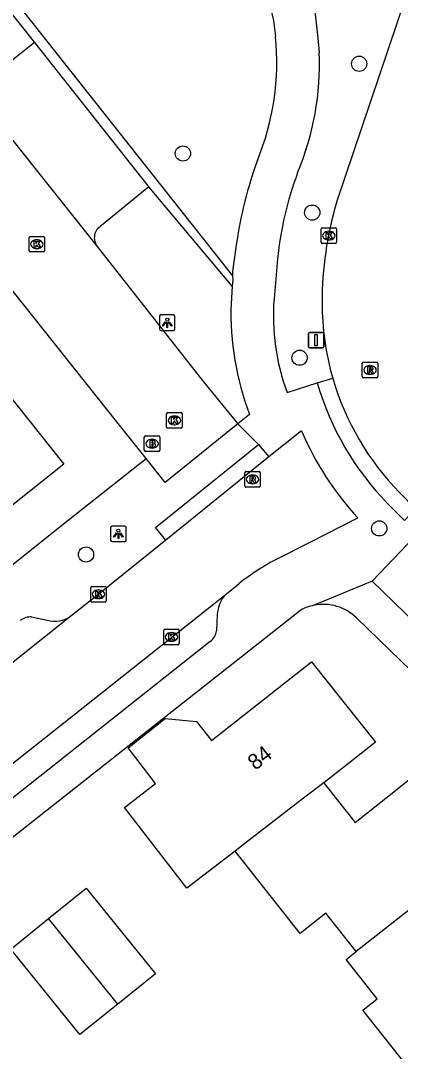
# Model space of a CAD drawing. Extents: x 157321 to 158827, y 386650 to 388532.
# Drawn here: x 157821.2 to 157845.6, y 387483.7 to 387550 of the extents above; entities that cross this region are included whole.
import ezdxf

# ---------------------------------------------------------------- set-up
doc = ezdxf.new("R2010")
doc.units = 0
for name, color, linetype in [('IMGEO_Afsluitpaal', 7, 'Continuous'), ('IMGEO_Boom', 7, 'Continuous'), ('IMGEO_Brandkraan', 7, 'Continuous'), ('IMGEO_Haag', 7, 'Continuous'), ('IMGEO_Kolk', 7, 'Continuous'), ('IMGEO_Lichtpunt', 7, 'Continuous'), ('IMGEO_Muur', 7, 'Continuous'), ('IMGEO_Pand', 7, 'Continuous'), ('IMGEO_Pand_nummerreeks', 7, 'Continuous'), ('IMGEO_Parkeervlak_open', 7, 'Continuous'), ('IMGEO_Rijbaan_lokaal_gesloten', 7, 'Continuous'), ('IMGEO_Rijbaan_lokaal_open', 7, 'Continuous'), ('IMGEO_Rioolput', 7, 'Continuous'), ('IMGEO_Voetpad_open', 7, 'Continuous')]:
    doc.layers.add(name, color=color, linetype=linetype)

msp = doc.modelspace()

# ---------------------------------------------------------------- linework, layer by layer
at = {"layer": 'IMGEO_Afsluitpaal'}
for p, q in [((157839.725, 387529.066), (157839.725, 387529.866)), ((157839.725, 387529.866), (157839.725, 387529.066)), ((157839.825, 387529.966), (157840.615, 387529.966)), ((157840.615, 387529.966), (157839.825, 387529.966)), ((157840.715, 387529.866), (157840.715, 387529.066)), ((157840.715, 387529.066), (157840.715, 387529.866)), ((157840.615, 387528.966), (157839.825, 387528.966)), ((157839.825, 387528.966), (157840.615, 387528.966))]:
    msp.add_line(p, q, dxfattribs=at)
msp.add_lwpolyline([(157840.145, 387529.841), (157840.295, 387529.841), (157840.295, 387529.091), (157840.145, 387529.091), (157840.145, 387529.841)], dxfattribs=at)
for centre, start, end in [((157839.825, 387529.866), 90, 180), ((157839.825, 387529.866), 90, 180), ((157840.615, 387529.866), 0, 90), ((157840.615, 387529.866), 360, 90), ((157839.825, 387529.066), 180, 270), ((157839.825, 387529.066), 180, 270), ((157840.615, 387529.066), 270, 0), ((157840.615, 387529.066), 270, 0)]:
    msp.add_arc(centre, 0.1, start, end, dxfattribs=at)
at = {"layer": 'IMGEO_Boom'}
for centre in [(157842.985, 387547.254), (157831.659, 387541.478), (157839.97, 387537.675), (157839.158, 387528.337), (157844.279, 387517.353), (157825.43, 387515.67)]:
    msp.add_circle(centre, 0.489, dxfattribs=at)
at = {"layer": 'IMGEO_Brandkraan'}
for p, q in [((157829.177, 387522.38), (157829.177, 387523.232)), ((157829.252, 387523.306), (157830.104, 387523.306)), ((157829.665, 387523.086), (157829.69, 387523.086)), ((157830.178, 387523.232), (157830.178, 387522.38)), ((157830.104, 387522.306), (157829.252, 387522.306)), ((157829.688, 387522.526), (157829.663, 387522.526))]:
    msp.add_line(p, q, dxfattribs=at)
for points in [[(157829.177, 387522.38), (157829.177, 387523.232)], [(157829.252, 387523.306), (157830.104, 387523.306)], [(157829.525, 387523.006), (157829.525, 387522.606), (157829.738, 387522.606)], [(157829.756, 387523.006), (157829.525, 387523.006)], [(157830.178, 387523.232), (157830.178, 387522.38)], [(157830.104, 387522.306), (157829.252, 387522.306)], [(157829.704, 387522.925), (157829.65, 387522.925), (157829.65, 387522.849)], [(157829.65, 387522.849), (157829.703, 387522.849)], [(157829.712, 387522.773), (157829.65, 387522.773), (157829.65, 387522.692)], [(157829.65, 387522.692), (157829.712, 387522.692)]]:
    msp.add_lwpolyline(points, dxfattribs=at)
for centre, radius, start, end in [((157829.254, 387523.23), 0.0765, 91.55205, 178.44795), ((157829.254, 387523.23), 0.0765, 91.55205, 178.44795), ((157829.76, 387522.861), 0.145, 59.4692, 91.53667), ((157829.785, 387522.908), 0.0922, 285.51372, 58.15012), ((157830.102, 387523.23), 0.0765, 1.55205, 88.44795), ((157830.102, 387523.23), 0.0765, 1.55205, 88.44795), ((157829.254, 387522.382), 0.0765, 181.55205, 268.44795), ((157829.254, 387522.382), 0.0765, 181.55205, 268.44795), ((157829.705, 387522.887), 0.0379, 267.82845, 90.93552), ((157829.713, 387522.732), 0.0404, 269.87594, 90.50774), ((157829.744, 387522.857), 0.251, 268.66757, 293.53466), ((157829.79, 387522.716), 0.105, 301.31148, 78.98903), ((157830.102, 387522.382), 0.0765, 271.55205, 358.44795), ((157830.102, 387522.382), 0.0765, 271.55205, 358.44795)]:
    msp.add_arc(centre, radius, start, end, dxfattribs=at)
for centre, major_axis, ratio, start_param, end_param in [((157829.664, 387522.806), (-0.387, 0.002), 0.722429, 4.712389, 7.853982), ((157829.689, 387522.806), (-0.39, 0.002), 0.717154, 1.570796, 4.712389)]:
    msp.add_ellipse(centre, major_axis=major_axis, ratio=ratio, start_param=start_param, end_param=end_param, dxfattribs=at)
at = {"layer": 'IMGEO_Haag'}
for points in [[(157803.21, 387574.813), (157803.815, 387573.954), (157804.139, 387572.463), (157834.85, 387533.597)], [(157817.15, 387554.871), (157822.119, 387548.629)], [(157834.833, 387532.936), (157829.466, 387539.329)]]:
    msp.add_lwpolyline(points, dxfattribs=at)
at = {"layer": 'IMGEO_Kolk'}
for p, q in [((157840.536, 387535.771), (157840.536, 387536.623)), ((157840.611, 387536.697), (157841.463, 387536.697)), ((157841.024, 387536.477), (157841.049, 387536.477)), ((157841.537, 387536.623), (157841.537, 387535.771)), ((157821.767, 387535.219), (157821.767, 387536.071)), ((157821.842, 387536.145), (157822.694, 387536.145)), ((157822.255, 387535.925), (157822.28, 387535.925)), ((157822.768, 387536.071), (157822.768, 387535.219)), ((157841.463, 387535.697), (157840.611, 387535.697)), ((157841.047, 387535.917), (157841.022, 387535.917)), ((157822.694, 387535.145), (157821.842, 387535.145)), ((157822.278, 387535.365), (157822.253, 387535.365)), ((157830.613, 387523.876), (157830.613, 387524.728)), ((157830.688, 387524.802), (157831.54, 387524.802)), ((157831.101, 387524.582), (157831.126, 387524.582)), ((157831.614, 387524.728), (157831.614, 387523.876)), ((157831.54, 387523.802), (157830.688, 387523.802)), ((157831.124, 387524.022), (157831.099, 387524.022)), ((157825.734, 387512.687), (157825.734, 387513.539)), ((157825.809, 387513.613), (157826.661, 387513.613)), ((157826.222, 387513.393), (157826.247, 387513.393)), ((157826.735, 387513.539), (157826.735, 387512.687)), ((157826.661, 387512.613), (157825.809, 387512.613)), ((157826.245, 387512.833), (157826.22, 387512.833)), ((157830.422, 387509.939), (157830.422, 387510.791)), ((157830.497, 387510.865), (157831.349, 387510.865)), ((157830.91, 387510.645), (157830.935, 387510.645)), ((157831.423, 387510.791), (157831.423, 387509.939)), ((157831.349, 387509.865), (157830.497, 387509.865)), ((157830.933, 387510.085), (157830.908, 387510.085))]:
    msp.add_line(p, q, dxfattribs=at)
for points in [[(157840.536, 387535.771), (157840.536, 387536.623)], [(157840.611, 387536.697), (157841.463, 387536.697)], [(157840.857, 387536.397), (157840.98, 387536.397), (157840.98, 387536.246), (157841.11, 387536.397), (157841.274, 387536.397), (157841.128, 387536.246), (157841.281, 387535.997), (157841.129, 387535.997), (157841.044, 387536.161), (157840.98, 387536.094), (157840.98, 387535.997), (157840.857, 387535.997), (157840.857, 387536.397)], [(157841.537, 387536.623), (157841.537, 387535.771)], [(157821.767, 387535.219), (157821.767, 387536.071)], [(157821.842, 387536.145), (157822.694, 387536.145)], [(157822.088, 387535.845), (157822.211, 387535.845), (157822.211, 387535.694), (157822.341, 387535.845), (157822.505, 387535.845), (157822.359, 387535.694), (157822.512, 387535.445), (157822.36, 387535.445), (157822.275, 387535.609), (157822.211, 387535.542), (157822.211, 387535.445), (157822.088, 387535.445), (157822.088, 387535.845)], [(157822.768, 387536.071), (157822.768, 387535.219)], [(157841.463, 387535.697), (157840.611, 387535.697)], [(157822.694, 387535.145), (157821.842, 387535.145)], [(157830.613, 387523.876), (157830.613, 387524.728)], [(157830.688, 387524.802), (157831.54, 387524.802)], [(157830.934, 387524.502), (157831.057, 387524.502), (157831.057, 387524.351), (157831.187, 387524.502), (157831.351, 387524.502), (157831.205, 387524.351), (157831.358, 387524.102), (157831.206, 387524.102), (157831.121, 387524.266), (157831.057, 387524.199), (157831.057, 387524.102), (157830.934, 387524.102), (157830.934, 387524.502)], [(157831.614, 387524.728), (157831.614, 387523.876)], [(157831.54, 387523.802), (157830.688, 387523.802)], [(157825.734, 387512.687), (157825.734, 387513.539)], [(157825.809, 387513.613), (157826.661, 387513.613)], [(157826.055, 387513.313), (157826.178, 387513.313), (157826.178, 387513.162), (157826.308, 387513.313), (157826.472, 387513.313), (157826.326, 387513.162), (157826.479, 387512.913), (157826.327, 387512.913), (157826.242, 387513.077), (157826.178, 387513.01), (157826.178, 387512.913), (157826.055, 387512.913), (157826.055, 387513.313)], [(157826.735, 387513.539), (157826.735, 387512.687)], [(157826.661, 387512.613), (157825.809, 387512.613)], [(157830.422, 387509.939), (157830.422, 387510.791)], [(157830.497, 387510.865), (157831.349, 387510.865)], [(157830.743, 387510.565), (157830.866, 387510.565), (157830.866, 387510.414), (157830.996, 387510.565), (157831.16, 387510.565), (157831.014, 387510.414), (157831.167, 387510.165), (157831.015, 387510.165), (157830.93, 387510.329), (157830.866, 387510.262), (157830.866, 387510.165), (157830.743, 387510.165), (157830.743, 387510.565)], [(157831.423, 387510.791), (157831.423, 387509.939)], [(157831.349, 387509.865), (157830.497, 387509.865)]]:
    msp.add_lwpolyline(points, dxfattribs=at)
for centre, start, end in [((157840.613, 387536.621), 91.55205, 178.44795), ((157840.613, 387536.621), 91.55205, 178.44795), ((157841.461, 387536.621), 1.55205, 88.44795), ((157841.461, 387536.621), 1.55205, 88.44795), ((157821.844, 387536.069), 91.55205, 178.44795), ((157821.844, 387536.069), 91.55205, 178.44795), ((157822.692, 387536.069), 1.55205, 88.44795), ((157822.692, 387536.069), 1.55205, 88.44795), ((157840.613, 387535.773), 181.55205, 268.44795), ((157840.613, 387535.773), 181.55205, 268.44795), ((157841.461, 387535.773), 271.55205, 358.44795), ((157841.461, 387535.773), 271.55205, 358.44795), ((157821.844, 387535.221), 181.55205, 268.44795), ((157821.844, 387535.221), 181.55205, 268.44795), ((157822.692, 387535.221), 271.55205, 358.44795), ((157822.692, 387535.221), 271.55205, 358.44795), ((157830.69, 387524.726), 91.55205, 178.44795), ((157830.69, 387524.726), 91.55205, 178.44795), ((157831.538, 387524.726), 1.55205, 88.44795), ((157831.538, 387524.726), 1.55205, 88.44795), ((157830.69, 387523.878), 181.55205, 268.44795), ((157830.69, 387523.878), 181.55205, 268.44795), ((157831.538, 387523.878), 271.55205, 358.44795), ((157831.538, 387523.878), 271.55205, 358.44795), ((157825.811, 387513.537), 91.55205, 178.44795), ((157825.811, 387513.537), 91.55205, 178.44795), ((157826.659, 387513.537), 1.55205, 88.44795), ((157826.659, 387513.537), 1.55205, 88.44795), ((157825.811, 387512.689), 181.55205, 268.44795), ((157825.811, 387512.689), 181.55205, 268.44795), ((157826.659, 387512.689), 271.55205, 358.44795), ((157826.659, 387512.689), 271.55205, 358.44795), ((157830.499, 387510.789), 91.55205, 178.44795), ((157830.499, 387510.789), 91.55205, 178.44795), ((157831.347, 387510.789), 1.55205, 88.44795), ((157831.347, 387510.789), 1.55205, 88.44795), ((157830.499, 387509.941), 181.55205, 268.44795), ((157830.499, 387509.941), 181.55205, 268.44795), ((157831.347, 387509.941), 271.55205, 358.44795), ((157831.347, 387509.941), 271.55205, 358.44795)]:
    msp.add_arc(centre, 0.0765, start, end, dxfattribs=at)
for centre, major_axis, ratio, start_param, end_param in [((157841.023, 387536.197), (-0.387, 0.002), 0.722429, 4.712389, 7.853982), ((157841.048, 387536.197), (-0.39, 0.002), 0.717154, 1.570796, 4.712389), ((157822.254, 387535.645), (-0.387, 0.002), 0.722429, 4.712389, 7.853982), ((157822.279, 387535.645), (-0.39, 0.002), 0.717154, 1.570796, 4.712389), ((157831.1, 387524.302), (-0.387, 0.002), 0.722429, 4.712389, 7.853982), ((157831.125, 387524.302), (-0.39, 0.002), 0.717154, 1.570796, 4.712389), ((157826.221, 387513.113), (-0.387, 0.002), 0.722429, 4.712389, 7.853982), ((157826.246, 387513.113), (-0.39, 0.002), 0.717154, 1.570796, 4.712389), ((157830.909, 387510.365), (-0.387, 0.002), 0.722429, 4.712389, 7.853982), ((157830.934, 387510.365), (-0.39, 0.002), 0.717154, 1.570796, 4.712389)]:
    msp.add_ellipse(centre, major_axis=major_axis, ratio=ratio, start_param=start_param, end_param=end_param, dxfattribs=at)
at = {"layer": 'IMGEO_Lichtpunt'}
for p, q in [((157830.151, 387530.992), (157830.151, 387530.185)), ((157830.151, 387530.992), (157830.151, 387530.185)), ((157831.053, 387531.087), (157830.245, 387531.087)), ((157831.053, 387531.087), (157830.245, 387531.087)), ((157831.147, 387530.185), (157831.147, 387530.992)), ((157831.147, 387530.185), (157831.147, 387530.992)), ((157830.245, 387530.091), (157831.053, 387530.091)), ((157830.245, 387530.091), (157831.053, 387530.091)), ((157827.013, 387517.406), (157827.013, 387516.599)), ((157827.013, 387517.406), (157827.013, 387516.599)), ((157827.915, 387517.501), (157827.107, 387517.501)), ((157827.915, 387517.501), (157827.107, 387517.501)), ((157828.009, 387516.599), (157828.009, 387517.406)), ((157828.009, 387516.599), (157828.009, 387517.406)), ((157827.107, 387516.505), (157827.915, 387516.505)), ((157827.107, 387516.505), (157827.915, 387516.505))]:
    msp.add_line(p, q, dxfattribs=at)
for points in [[(157830.525, 387530.656), (157830.564, 387530.628), (157830.376, 387530.366), (157830.338, 387530.393), (157830.525, 387530.656)], [(157830.627, 387530.608), (157830.674, 387530.608), (157830.674, 387530.286), (157830.627, 387530.286), (157830.627, 387530.608)], [(157830.737, 387530.628), (157830.775, 387530.655), (157830.962, 387530.393), (157830.923, 387530.365), (157830.737, 387530.628)], [(157827.387, 387517.07), (157827.426, 387517.042), (157827.238, 387516.78), (157827.2, 387516.807), (157827.387, 387517.07)], [(157827.489, 387517.022), (157827.536, 387517.022), (157827.536, 387516.7), (157827.489, 387516.7), (157827.489, 387517.022)], [(157827.599, 387517.042), (157827.637, 387517.069), (157827.824, 387516.807), (157827.785, 387516.779), (157827.599, 387517.042)]]:
    msp.add_lwpolyline(points, dxfattribs=at)
for centre in [(157830.65, 387530.79), (157827.512, 387517.204)]:
    msp.add_circle(centre, 0.0994, dxfattribs=at)
for centre, start, end in [((157830.245, 387530.992), 90, 180), ((157830.245, 387530.992), 90, 180), ((157831.053, 387530.992), 0, 90), ((157831.053, 387530.992), 0, 90), ((157830.245, 387530.185), 180, 270), ((157830.245, 387530.185), 180, 270), ((157831.053, 387530.185), 270, 0), ((157831.053, 387530.185), 270, 360), ((157827.107, 387517.406), 90, 180), ((157827.107, 387517.406), 90, 180), ((157827.915, 387517.406), 0, 90), ((157827.915, 387517.406), 0, 90), ((157827.107, 387516.599), 180, 270), ((157827.107, 387516.599), 180, 270), ((157827.915, 387516.599), 270, 0), ((157827.915, 387516.599), 270, 360)]:
    msp.add_arc(centre, 0.0946, start, end, dxfattribs=at)
at = {"layer": 'IMGEO_Muur'}
msp.add_lwpolyline([(157823.234, 387499.485), (157830.533, 387505.25)], dxfattribs=at)
at = {"layer": 'IMGEO_Pand'}
for points in [[(157820.17, 387526.308), (157824.005, 387521.476), (157822.421, 387520.215), (157818.667, 387517.228), (157817.387, 387516.213), (157813.549, 387521.057)], [(157835.01, 387496.575), (157831.901, 387494.204), (157827.901, 387499.401), (157829.905, 387500.943), (157828.143, 387503.233), (157830.508, 387505.128), (157832.534, 387504.918), (157833.504, 387503.708), (157839.924, 387508.775), (157844.033, 387503.59), (157842.197, 387502.143), (157840.723, 387500.982)], [(157840.723, 387500.982), (157841.497, 387500), (157842.735, 387498.43), (157844.185, 387499.584), (157844.708, 387500), (157847.039, 387501.855), (157848.502, 387500), (157851.131, 387496.665), (157849.301, 387495.211), (157847.855, 387494.099)], [(157840.723, 387500.982), (157839.406, 387500), (157835.636, 387497.07), (157835.01, 387496.575)], [(157842.786, 387490.125), (157840.835, 387492.591), (157839.191, 387491.291), (157835.01, 387496.575)], [(157823.021, 387492.244), (157825.445, 387494.201), (157829.9, 387488.685), (157827.474, 387486.732)], [(157847.855, 387494.099), (157842.786, 387490.125)], [(157827.474, 387486.732), (157825.043, 387484.776), (157820.594, 387490.284), (157823.021, 387492.244)], [(157827.474, 387486.732), (157823.021, 387492.244)], [(157847.39, 387481.078), (157843.224, 387486.343), (157844.153, 387487.078), (157842.144, 387489.617), (157842.786, 387490.125)]]:
    msp.add_lwpolyline(points, dxfattribs=at)
at = {"layer": 'IMGEO_Parkeervlak_open'}
for points in [[(157822.119, 387548.629), (157818.99, 387546.125)], [(157822.119, 387548.629), (157829.406, 387539.401), (157829.466, 387539.329)], [(157829.466, 387539.329), (157826.425, 387536.842)]]:
    msp.add_lwpolyline(points, dxfattribs=at)
msp.add_arc((157826.878, 387536.047), 0.915, 119.66071, 217.93045, dxfattribs=at)
at = {"layer": 'IMGEO_Rijbaan_lokaal_gesloten'}
for points in [[(157841.521, 387538.298), (157857.733, 387586.364)], [(157845.579, 387519.655), (157846.603, 387518.614)]]:
    msp.add_lwpolyline(points, dxfattribs=at)
for centre, radius, start, end in [((157863.902, 387531.804), 23.304, 163.81899, 179.78309), ((157858.16, 387531.907), 17.562, 180.04946, 196.18444), ((157858.163, 387531.911), 17.566, 196.1932, 224.24314)]:
    msp.add_arc(centre, radius, start, end, dxfattribs=at)
at = {"layer": 'IMGEO_Rijbaan_lokaal_open'}
for points in [[(157829.287, 387521.854), (157827.412, 387524.212), (157792.348, 387568.39)], [(157817.616, 387546.205), (157826.156, 387535.484)], [(157826.156, 387535.484), (157832.986, 387526.787), (157835.189, 387524.078)], [(157835.189, 387524.078), (157830.517, 387520.307), (157829.287, 387521.854)], [(157839.271, 387523.633), (157837.178, 387521.954)], [(157837.178, 387521.954), (157830.56, 387516.599)], [(157837.768, 387515.417), (157839.84, 387516.468), (157842.91, 387518.025)], [(157830.56, 387516.599), (157826.053, 387512.97), (157824.461, 387511.695)], [(157834.45, 387513.15), (157835.243, 387513.788)], [(157797.32, 387483.775), (157817.884, 387500), (157834.45, 387513.15)], [(157824.461, 387511.695), (157812.992, 387502.564), (157809.73, 387500), (157797.613, 387490.476), (157792.118, 387485.993)]]:
    msp.add_lwpolyline(points, dxfattribs=at)
for centre, radius, start, end in [((157857.447, 387531.442), 19.782, 203.25148, 222.70715), ((157845.12, 387501.25), 15.961, 117.42678, 128.22927)]:
    msp.add_arc(centre, radius, start, end, dxfattribs=at)
at = {"layer": 'IMGEO_Rioolput'}
for p, q in [((157843.186, 387527.124), (157843.186, 387527.976)), ((157843.261, 387528.05), (157844.113, 387528.05)), ((157843.674, 387527.83), (157843.699, 387527.83)), ((157844.187, 387527.976), (157844.187, 387527.124)), ((157844.113, 387527.05), (157843.261, 387527.05)), ((157843.697, 387527.27), (157843.672, 387527.27)), ((157835.708, 387521.009), (157836.56, 387521.009)), ((157835.633, 387520.083), (157835.633, 387520.935)), ((157836.121, 387520.789), (157836.146, 387520.789)), ((157836.634, 387520.935), (157836.634, 387520.083)), ((157836.56, 387520.009), (157835.708, 387520.009)), ((157836.144, 387520.229), (157836.119, 387520.229))]:
    msp.add_line(p, q, dxfattribs=at)
for points in [[(157843.186, 387527.124), (157843.186, 387527.976)], [(157843.261, 387528.05), (157844.113, 387528.05)], [(157843.775, 387527.748), (157843.523, 387527.75), (157843.523, 387527.35)], [(157843.701, 387527.669), (157843.647, 387527.669), (157843.647, 387527.588)], [(157844.187, 387527.976), (157844.187, 387527.124)], [(157844.113, 387527.05), (157843.261, 387527.05)], [(157843.523, 387527.35), (157843.647, 387527.35), (157843.647, 387527.512), (157843.658, 387527.512)], [(157843.647, 387527.588), (157843.699, 387527.588)], [(157843.705, 387527.483), (157843.776, 387527.35), (157843.916, 387527.35), (157843.851, 387527.476)], [(157835.708, 387521.009), (157836.56, 387521.009)], [(157835.633, 387520.083), (157835.633, 387520.935)], [(157836.222, 387520.707), (157835.97, 387520.709), (157835.97, 387520.309)], [(157835.97, 387520.309), (157836.094, 387520.309), (157836.094, 387520.471), (157836.105, 387520.471)], [(157836.148, 387520.628), (157836.094, 387520.628), (157836.094, 387520.547)], [(157836.094, 387520.547), (157836.146, 387520.547)], [(157836.152, 387520.442), (157836.223, 387520.309), (157836.363, 387520.309), (157836.298, 387520.435)], [(157836.634, 387520.935), (157836.634, 387520.083)], [(157836.56, 387520.009), (157835.708, 387520.009)]]:
    msp.add_lwpolyline(points, dxfattribs=at)
for centre, radius, start, end in [((157843.263, 387527.974), 0.0765, 91.55205, 178.44795), ((157843.263, 387527.974), 0.0765, 91.55205, 178.44795), ((157843.707, 387527.573), 0.0964, 77.00612, 93.18647), ((157843.721, 387527.63), 0.0378, 276.66336, 79.67722), ((157843.774, 387527.638), 0.109, 350.36119, 89.41601), ((157843.772, 387527.638), 0.112, 277.58423, 350.98172), ((157844.111, 387527.974), 0.0765, 1.55205, 88.44795), ((157844.111, 387527.974), 0.0765, 1.55205, 88.44795), ((157843.263, 387527.126), 0.0765, 181.55205, 268.44795), ((157843.263, 387527.126), 0.0765, 181.55205, 268.44795), ((157843.657, 387527.459), 0.0533, 26.02933, 88.69889), ((157843.683, 387527.777), 0.19, 274.7715, 282.96867), ((157843.756, 387527.423), 0.108, 29.51342, 73.79051), ((157844.111, 387527.126), 0.0765, 271.55205, 358.44795), ((157844.111, 387527.126), 0.0765, 271.55205, 358.44795), ((157835.71, 387520.933), 0.0765, 91.55205, 178.44795), ((157835.71, 387520.933), 0.0765, 91.55205, 178.44795), ((157836.558, 387520.933), 0.0765, 1.55205, 88.44795), ((157836.558, 387520.933), 0.0765, 1.55205, 88.44795), ((157836.104, 387520.418), 0.0533, 26.02933, 88.69889), ((157836.13, 387520.736), 0.19, 274.7715, 282.96867), ((157836.154, 387520.532), 0.0964, 77.00612, 93.18647), ((157836.168, 387520.589), 0.0378, 276.66336, 79.67722), ((157836.221, 387520.597), 0.109, 350.36119, 89.41601), ((157836.219, 387520.597), 0.112, 277.58423, 350.98172), ((157836.203, 387520.382), 0.108, 29.51342, 73.79051), ((157835.71, 387520.085), 0.0765, 181.55205, 268.44795), ((157835.71, 387520.085), 0.0765, 181.55205, 268.44795), ((157836.558, 387520.085), 0.0765, 271.55205, 358.44795), ((157836.558, 387520.085), 0.0765, 271.55205, 358.44795)]:
    msp.add_arc(centre, radius, start, end, dxfattribs=at)
for centre, major_axis, ratio, start_param, end_param in [((157843.673, 387527.55), (-0.387, 0.002), 0.722429, 4.712389, 7.853982), ((157843.698, 387527.55), (-0.39, 0.002), 0.717154, 1.570796, 4.712389), ((157836.12, 387520.509), (-0.387, 0.002), 0.722429, 4.712389, 7.853982), ((157836.145, 387520.509), (-0.39, 0.002), 0.717154, 1.570796, 4.712389)]:
    msp.add_ellipse(centre, major_axis=major_axis, ratio=ratio, start_param=start_param, end_param=end_param, dxfattribs=at)
at = {"layer": 'IMGEO_Voetpad_open'}
for points in [[(157839.905, 387552.813), (157840.33, 387548.911), (157840.42, 387547.988)], [(157837.489, 387550.031), (157837.611, 387549.01)], [(157835.108, 387535.724), (157834.867, 387534.06), (157834.837, 387533.856), (157834.85, 387533.597)], [(157837.737, 387534.692), (157837.516, 387532.126)], [(157834.85, 387533.597), (157834.863, 387533.34), (157834.833, 387532.936)], [(157834.833, 387532.936), (157834.751, 387531.811)], [(157840.298, 387526.711), (157841.294, 387527.012)], [(157838.353, 387526.101), (157840.298, 387526.711)], [(157835.938, 387524.682), (157835.189, 387524.078)], [(157835.189, 387524.078), (157836.524, 387522.762)], [(157830.56, 387516.599), (157829.906, 387517.407), (157836.524, 387522.762)], [(157836.524, 387522.762), (157837.178, 387521.954)], [(157777.254, 387480.504), (157788.46, 387489.409), (157801.788, 387500), (157809.599, 387506.206), (157819.244, 387513.872), (157824.278, 387517.873), (157829.287, 387521.854)], [(157846.603, 387518.614), (157845.895, 387517.85), (157844.802, 387518.963)], [(157843.815, 387513.962), (157847.469, 387517.766)], [(157843.815, 387513.962), (157840.085, 387512.406)], [(157849.615, 387508.342), (157844.506, 387513.292), (157843.815, 387513.962)], [(157799.439, 387480.688), (157807.747, 387487.251), (157815.987, 387493.76), (157823.234, 387499.485), (157830.533, 387505.25), (157839.124, 387512.036)], [(157833.868, 387511.782), (157833.809, 387510.763)], [(157821.935, 387511.656), (157822.936, 387511.445)], [(157842.827, 387511.58), (157854.778, 387500), (157901.636, 387454.595)], [(157833.408, 387510.077), (157820.714, 387500)]]:
    msp.add_lwpolyline(points, dxfattribs=at)
for centre, radius, start, end in [((157849.668, 387553.44), 12.648, 155.58393, 195.63692), ((157820.881, 387547.381), 16.809, 337.79029, 5.56184), ((157822.368, 387547.232), 18.068, 337.22381, 2.39947), ((157862.045, 387531.762), 27.227, 160.10615, 171.63332), ((157860.504, 387532.318), 22.891, 159.76016, 174.04694), ((157853.395, 387531.252), 18.653, 178.28267, 200.62373), ((157851.584, 387531.01), 14.112, 175.46314, 200.35481), ((157858.152, 387531.907), 18.595, 196.22537, 224.11447), ((157835.95, 387511.704), 2.084, 136.05523, 177.85122), ((157840.683, 387509.419), 3.046, 101.32594, 120.78903), ((157840.681, 387509.421), 3.044, 45.17977, 101.29142), ((157823.419, 387513.272), 1.89, 255.18196, 303.43792), ((157821.874, 387510.611), 1.047, 86.64743, 128.06985), ((157832.879, 387510.846), 0.934, 304.50651, 354.87681)]:
    msp.add_arc(centre, radius, start, end, dxfattribs=at)

# ---------------------------------------------------------------- texts
at = {"layer": 'IMGEO_Pand_nummerreeks'}
msp.add_text('84', height=1, rotation=38.27931, dxfattribs=at).set_placement((157836.316, 387501.748))

doc.saveas('drawing.dxf')
